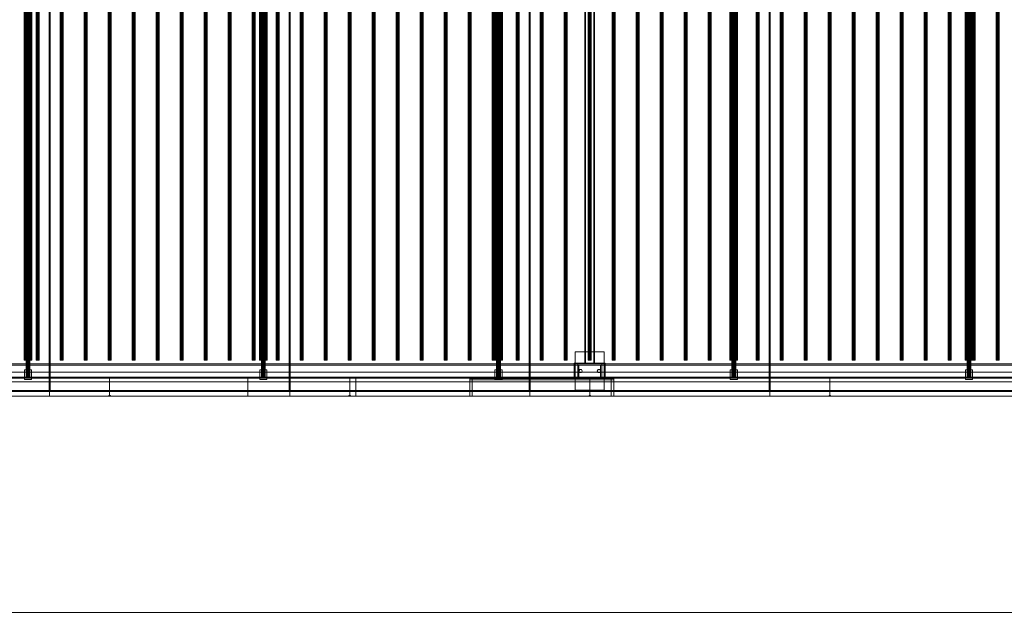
# Model space of a CAD drawing. Header units: millimetres. Extents: x -4395 to 65662, y -65530 to 6847.
# Tile 953 of 1034: x 53086 to 57188, y -20345 to -17832. Entities that reach past the tile are written whole.
import ezdxf

# ---------------------------------------------------------------- set-up
doc = ezdxf.new("R2010")
doc.units = ezdxf.units.MM
doc.layers.add('COTAS_O', color=1, linetype='Continuous', lineweight=0)
doc.layers.add('superior_secador', color=7, linetype='Continuous', lineweight=0)
doc.dimstyles.new('R19_100', dxfattribs={"dimtxt": 250, "dimasz": 150, "dimexe": 150, "dimexo": 80, "dimgap": 100, "dimtad": 1, "dimtih": 1, "dimtoh": 1, "dimdsep": 46, "dimcen": 0.09, "dimadec": 0, "dimazin": 0, "dimtfac": 1, "dimtdec": 4, "dimtofl": 0, "dimtmove": 0, "dimatfit": 3, "dimfxl": 1, "dimtolj": 1, "dimtzin": 0, "dimarcsym": 0})

# ---------------------------------------------------------------- blocks, each defined once
blk = doc.blocks.new('DIM_R33_40')
at = {"layer": 'COTAS_O'}
for p, q in [((40461.1, -19400), (40461.1, -20300)), ((60461.1, -19400), (60461.1, -20300)), ((40461.1, -20300), (40611.1, -20255)), ((60461.1, -20300), (60311.1, -20255)), ((40461.1, -20300), (60461.1, -20300)), ((40461.1, -20300), (40611.1, -20345)), ((60461.1, -20300), (60311.1, -20345))]:
    blk.add_line(p, q, dxfattribs=at)
blk.add_text('20000 O', height=250, dxfattribs=at).set_placement((50461.1, -20200))

msp = doc.modelspace()

# ---------------------------------------------------------------- linework, layer by layer
at = {"layer": 'superior_secador'}
for p, q in [((53211.134, -16600), (53211.134, -19400)), ((54211.134, -16600), (54211.134, -19400)), ((55211.134, -16600), (55211.134, -19400)), ((56211.134, -16600), (56211.134, -19400)), ((53209.134, -19380), (53209.134, -16620)), ((53213.134, -16620), (53213.134, -19380)), ((54209.134, -19380), (54209.134, -16620)), ((54213.134, -16620), (54213.134, -19380)), ((55209.134, -19380), (55209.134, -16620)), ((55213.134, -16620), (55213.134, -19380)), ((56209.134, -19380), (56209.134, -16620)), ((56213.134, -16620), (56213.134, -19380)), ((53113.134, -16680), (53113.134, -19320)), ((53113.406, -16680), (53113.406, -19320)), ((53114.206, -16680), (53114.206, -19320)), ((53115.477, -16680), (53115.477, -19320)), ((53117.134, -16680), (53117.134, -19320)), ((53119.063, -16680), (53119.063, -19320)), ((53121.134, -16680), (53121.134, -19320)), ((53123.204, -16680), (53123.204, -19320)), ((53125.134, -16680), (53125.134, -19320)), ((53126.791, -16680), (53126.791, -19320)), ((53128.062, -16680), (53128.062, -19320)), ((53128.861, -16680), (53128.861, -19320)), ((53129.134, -19320), (53129.134, -16680)), ((54093.134, -16680), (54093.134, -19320)), ((54093.406, -16680), (54093.406, -19320)), ((54094.206, -16680), (54094.206, -19320)), ((54095.477, -16680), (54095.477, -19320)), ((54097.134, -16680), (54097.134, -19320)), ((54099.063, -16680), (54099.063, -19320)), ((54101.134, -16680), (54101.134, -19320)), ((54103.204, -16680), (54103.204, -19320)), ((54105.134, -16680), (54105.134, -19320)), ((54106.791, -16680), (54106.791, -19320)), ((54108.062, -16680), (54108.062, -19320)), ((54108.861, -16680), (54108.861, -19320)), ((54109.134, -19320), (54109.134, -16680)), ((55073.134, -16680), (55073.134, -19320)), ((55073.406, -16680), (55073.406, -19320)), ((55074.206, -16680), (55074.206, -19320)), ((55075.477, -16680), (55075.477, -19320)), ((55077.134, -16680), (55077.134, -19320)), ((55079.063, -16680), (55079.063, -19320)), ((55081.134, -16680), (55081.134, -19320)), ((55083.204, -16680), (55083.204, -19320)), ((55085.134, -16680), (55085.134, -19320)), ((55086.791, -16680), (55086.791, -19320)), ((55088.062, -16680), (55088.062, -19320)), ((55088.861, -16680), (55088.861, -19320)), ((55089.134, -19320), (55089.134, -16680)), ((56053.134, -16680), (56053.134, -19320)), ((56053.406, -16680), (56053.406, -19320)), ((56054.206, -16680), (56054.206, -19320)), ((56055.477, -16680), (56055.477, -19320)), ((56057.134, -16680), (56057.134, -19320)), ((56059.063, -16680), (56059.063, -19320)), ((56061.134, -16680), (56061.134, -19320)), ((56063.204, -16680), (56063.204, -19320)), ((56065.134, -16680), (56065.134, -19320)), ((56066.791, -16680), (56066.791, -19320)), ((56068.062, -16680), (56068.062, -19320)), ((56068.861, -16680), (56068.861, -19320)), ((56069.134, -19320), (56069.134, -16680)), ((57033.134, -16680), (57033.134, -19320)), ((57033.406, -16680), (57033.406, -19320)), ((57034.206, -16680), (57034.206, -19320)), ((57035.477, -16680), (57035.477, -19320)), ((57037.134, -16680), (57037.134, -19320)), ((57039.063, -16680), (57039.063, -19320)), ((57041.134, -16680), (57041.134, -19320)), ((57043.204, -16680), (57043.204, -19320)), ((57045.134, -16680), (57045.134, -19320)), ((57046.791, -16680), (57046.791, -19320)), ((57048.062, -16680), (57048.062, -19320)), ((57048.861, -16680), (57048.861, -19320)), ((57049.134, -19320), (57049.134, -16680)), ((55441.134, -19265), (55441.134, -16735)), ((55444.134, -16735), (55444.134, -19265)), ((55478.134, -19265), (55478.134, -16735)), ((55481.134, -16735), (55481.134, -19265)), ((53105.134, -16750), (53105.134, -19250)), ((53105.679, -16750), (53105.679, -19250)), ((53107.277, -16750), (53107.277, -19250)), ((53109.82, -16750), (53109.82, -19250)), ((53113.134, -16750), (53113.134, -19250)), ((53116.993, -16750), (53116.993, -19250)), ((53121.134, -16750), (53121.134, -19250)), ((53125.275, -16750), (53125.275, -19250)), ((53129.134, -16750), (53129.134, -19250)), ((53132.448, -16750), (53132.448, -19250)), ((53134.99, -16750), (53134.99, -19250)), ((53136.589, -16750), (53136.589, -19250)), ((53137.134, -19250), (53137.134, -16750)), ((53154.784, -16750), (53154.784, -19250)), ((53155.997, -16750), (53155.997, -19250)), ((53159.172, -16750), (53159.172, -19250)), ((53163.096, -16750), (53163.096, -19250)), ((53166.271, -16750), (53166.271, -19250)), ((53167.484, -19250), (53167.484, -16750)), ((53254.784, -16750), (53254.784, -19250)), ((53255.997, -16750), (53255.997, -19250)), ((53259.172, -16750), (53259.172, -19250)), ((53263.096, -16750), (53263.096, -19250)), ((53266.271, -16750), (53266.271, -19250)), ((53267.484, -19250), (53267.484, -16750)), ((53354.784, -16750), (53354.784, -19250)), ((53355.997, -16750), (53355.997, -19250)), ((53359.172, -16750), (53359.172, -19250)), ((53363.096, -16750), (53363.096, -19250)), ((53366.271, -16750), (53366.271, -19250)), ((53367.484, -19250), (53367.484, -16750)), ((53454.784, -16750), (53454.784, -19250)), ((53455.997, -16750), (53455.997, -19250)), ((53459.172, -16750), (53459.172, -19250)), ((53463.096, -16750), (53463.096, -19250)), ((53466.271, -16750), (53466.271, -19250)), ((53467.484, -19250), (53467.484, -16750)), ((53554.784, -16750), (53554.784, -19250)), ((53555.997, -16750), (53555.997, -19250)), ((53559.172, -16750), (53559.172, -19250)), ((53563.096, -16750), (53563.096, -19250)), ((53566.271, -16750), (53566.271, -19250)), ((53567.484, -19250), (53567.484, -16750)), ((53654.784, -16750), (53654.784, -19250)), ((53655.997, -16750), (53655.997, -19250)), ((53659.172, -16750), (53659.172, -19250)), ((53663.096, -16750), (53663.096, -19250)), ((53666.271, -16750), (53666.271, -19250)), ((53667.484, -19250), (53667.484, -16750)), ((53754.784, -16750), (53754.784, -19250)), ((53755.997, -16750), (53755.997, -19250)), ((53759.172, -16750), (53759.172, -19250)), ((53763.096, -16750), (53763.096, -19250)), ((53766.271, -16750), (53766.271, -19250)), ((53767.484, -19250), (53767.484, -16750)), ((53854.784, -16750), (53854.784, -19250)), ((53855.997, -16750), (53855.997, -19250)), ((53859.172, -16750), (53859.172, -19250)), ((53863.096, -16750), (53863.096, -19250)), ((53866.271, -16750), (53866.271, -19250)), ((53867.484, -19250), (53867.484, -16750)), ((53954.784, -16750), (53954.784, -19250)), ((53955.997, -16750), (53955.997, -19250)), ((53959.172, -16750), (53959.172, -19250)), ((53963.096, -16750), (53963.096, -19250)), ((53966.271, -16750), (53966.271, -19250)), ((53967.484, -19250), (53967.484, -16750)), ((54054.784, -16750), (54054.784, -19250)), ((54055.997, -16750), (54055.997, -19250)), ((54059.172, -16750), (54059.172, -19250)), ((54063.096, -16750), (54063.096, -19250)), ((54066.271, -16750), (54066.271, -19250)), ((54067.484, -19250), (54067.484, -16750)), ((54085.134, -16750), (54085.134, -19250)), ((54085.679, -16750), (54085.679, -19250)), ((54087.277, -16750), (54087.277, -19250)), ((54089.82, -16750), (54089.82, -19250)), ((54093.134, -16750), (54093.134, -19250)), ((54096.993, -16750), (54096.993, -19250)), ((54101.134, -16750), (54101.134, -19250)), ((54105.275, -16750), (54105.275, -19250)), ((54109.134, -16750), (54109.134, -19250)), ((54112.448, -16750), (54112.448, -19250)), ((54114.99, -16750), (54114.99, -19250)), ((54116.589, -16750), (54116.589, -19250)), ((54117.134, -19250), (54117.134, -16750)), ((54154.784, -16750), (54154.784, -19250)), ((54155.997, -16750), (54155.997, -19250)), ((54159.172, -16750), (54159.172, -19250)), ((54163.096, -16750), (54163.096, -19250)), ((54166.271, -16750), (54166.271, -19250)), ((54167.484, -19250), (54167.484, -16750)), ((54254.784, -16750), (54254.784, -19250)), ((54255.997, -16750), (54255.997, -19250)), ((54259.172, -16750), (54259.172, -19250)), ((54263.096, -16750), (54263.096, -19250)), ((54266.271, -16750), (54266.271, -19250)), ((54267.484, -19250), (54267.484, -16750)), ((54354.784, -16750), (54354.784, -19250)), ((54355.997, -16750), (54355.997, -19250)), ((54359.172, -16750), (54359.172, -19250)), ((54363.096, -16750), (54363.096, -19250)), ((54366.271, -16750), (54366.271, -19250)), ((54367.484, -19250), (54367.484, -16750)), ((54454.784, -16750), (54454.784, -19250)), ((54455.997, -16750), (54455.997, -19250)), ((54459.172, -16750), (54459.172, -19250)), ((54463.096, -16750), (54463.096, -19250)), ((54466.271, -16750), (54466.271, -19250)), ((54467.484, -19250), (54467.484, -16750)), ((54554.784, -16750), (54554.784, -19250)), ((54555.997, -16750), (54555.997, -19250)), ((54559.172, -16750), (54559.172, -19250)), ((54563.096, -16750), (54563.096, -19250)), ((54566.271, -16750), (54566.271, -19250)), ((54567.484, -19250), (54567.484, -16750)), ((54654.784, -16750), (54654.784, -19250)), ((54655.997, -16750), (54655.997, -19250)), ((54659.172, -16750), (54659.172, -19250)), ((54663.096, -16750), (54663.096, -19250)), ((54666.271, -16750), (54666.271, -19250)), ((54667.484, -19250), (54667.484, -16750)), ((54754.784, -16750), (54754.784, -19250)), ((54755.997, -16750), (54755.997, -19250)), ((54759.172, -16750), (54759.172, -19250)), ((54763.096, -16750), (54763.096, -19250)), ((54766.271, -16750), (54766.271, -19250)), ((54767.484, -19250), (54767.484, -16750)), ((54854.784, -16750), (54854.784, -19250)), ((54855.997, -16750), (54855.997, -19250)), ((54859.172, -16750), (54859.172, -19250)), ((54863.096, -16750), (54863.096, -19250)), ((54866.271, -16750), (54866.271, -19250)), ((54867.484, -19250), (54867.484, -16750)), ((54954.784, -16750), (54954.784, -19250)), ((54955.997, -16750), (54955.997, -19250)), ((54959.172, -16750), (54959.172, -19250)), ((54963.096, -16750), (54963.096, -19250)), ((54966.271, -16750), (54966.271, -19250)), ((54967.484, -19250), (54967.484, -16750)), ((55054.784, -16750), (55054.784, -19250)), ((55055.997, -16750), (55055.997, -19250)), ((55059.172, -16750), (55059.172, -19250)), ((55063.096, -16750), (55063.096, -19250)), ((55065.134, -16750), (55065.134, -19250)), ((55065.679, -16750), (55065.679, -19250)), ((55066.271, -16750), (55066.271, -19250)), ((55067.277, -16750), (55067.277, -19250)), ((55067.484, -19250), (55067.484, -16750)), ((55069.82, -16750), (55069.82, -19250)), ((55073.134, -16750), (55073.134, -19250)), ((55076.993, -16750), (55076.993, -19250)), ((55081.134, -16750), (55081.134, -19250)), ((55085.275, -16750), (55085.275, -19250)), ((55089.134, -16750), (55089.134, -19250)), ((55092.448, -16750), (55092.448, -19250)), ((55094.99, -16750), (55094.99, -19250)), ((55096.589, -16750), (55096.589, -19250)), ((55097.134, -19250), (55097.134, -16750)), ((55154.784, -16750), (55154.784, -19250)), ((55155.997, -16750), (55155.997, -19250)), ((55159.172, -16750), (55159.172, -19250)), ((55163.096, -16750), (55163.096, -19250)), ((55166.271, -16750), (55166.271, -19250)), ((55167.484, -19250), (55167.484, -16750)), ((55254.784, -16750), (55254.784, -19250)), ((55255.997, -16750), (55255.997, -19250)), ((55259.172, -16750), (55259.172, -19250)), ((55263.096, -16750), (55263.096, -19250)), ((55266.271, -16750), (55266.271, -19250)), ((55267.484, -19250), (55267.484, -16750)), ((55354.784, -16750), (55354.784, -19250)), ((55355.997, -16750), (55355.997, -19250)), ((55359.172, -16750), (55359.172, -19250)), ((55363.096, -16750), (55363.096, -19250)), ((55366.271, -16750), (55366.271, -19250)), ((55367.484, -19250), (55367.484, -16750)), ((55454.784, -16750), (55454.784, -19250)), ((55455.997, -16750), (55455.997, -19250)), ((55459.172, -16750), (55459.172, -19250)), ((55463.096, -16750), (55463.096, -19250)), ((55466.271, -16750), (55466.271, -19250)), ((55467.484, -19250), (55467.484, -16750)), ((55554.784, -16750), (55554.784, -19250)), ((55555.997, -16750), (55555.997, -19250)), ((55559.172, -16750), (55559.172, -19250)), ((55563.096, -16750), (55563.096, -19250)), ((55566.271, -16750), (55566.271, -19250)), ((55567.484, -19250), (55567.484, -16750)), ((55654.784, -16750), (55654.784, -19250)), ((55655.997, -16750), (55655.997, -19250)), ((55659.172, -16750), (55659.172, -19250)), ((55663.096, -16750), (55663.096, -19250)), ((55666.271, -16750), (55666.271, -19250)), ((55667.484, -19250), (55667.484, -16750)), ((55754.784, -16750), (55754.784, -19250)), ((55755.997, -16750), (55755.997, -19250)), ((55759.172, -16750), (55759.172, -19250)), ((55763.096, -16750), (55763.096, -19250)), ((55766.271, -16750), (55766.271, -19250)), ((55767.484, -19250), (55767.484, -16750)), ((55854.784, -16750), (55854.784, -19250)), ((55855.997, -16750), (55855.997, -19250)), ((55859.172, -16750), (55859.172, -19250)), ((55863.096, -16750), (55863.096, -19250)), ((55866.271, -16750), (55866.271, -19250)), ((55867.484, -19250), (55867.484, -16750)), ((55954.784, -16750), (55954.784, -19250)), ((55955.997, -16750), (55955.997, -19250)), ((55959.172, -16750), (55959.172, -19250)), ((55963.096, -16750), (55963.096, -19250)), ((55966.271, -16750), (55966.271, -19250)), ((55967.484, -19250), (55967.484, -16750)), ((56045.134, -16750), (56045.134, -19250)), ((56045.679, -16750), (56045.679, -19250)), ((56047.277, -16750), (56047.277, -19250)), ((56049.82, -16750), (56049.82, -19250)), ((56053.134, -16750), (56053.134, -19250)), ((56054.784, -16750), (56054.784, -19250)), ((56055.997, -16750), (56055.997, -19250)), ((56056.993, -16750), (56056.993, -19250)), ((56059.172, -16750), (56059.172, -19250)), ((56061.134, -16750), (56061.134, -19250)), ((56063.096, -16750), (56063.096, -19250)), ((56065.275, -16750), (56065.275, -19250)), ((56066.271, -16750), (56066.271, -19250)), ((56067.484, -19250), (56067.484, -16750)), ((56069.134, -16750), (56069.134, -19250)), ((56072.448, -16750), (56072.448, -19250)), ((56074.99, -16750), (56074.99, -19250)), ((56076.589, -16750), (56076.589, -19250)), ((56077.134, -19250), (56077.134, -16750)), ((56154.784, -16750), (56154.784, -19250)), ((56155.997, -16750), (56155.997, -19250)), ((56159.172, -16750), (56159.172, -19250)), ((56163.096, -16750), (56163.096, -19250)), ((56166.271, -16750), (56166.271, -19250)), ((56167.484, -19250), (56167.484, -16750)), ((56254.784, -16750), (56254.784, -19250)), ((56255.997, -16750), (56255.997, -19250)), ((56259.172, -16750), (56259.172, -19250)), ((56263.096, -16750), (56263.096, -19250)), ((56266.271, -16750), (56266.271, -19250)), ((56267.484, -19250), (56267.484, -16750)), ((56354.784, -16750), (56354.784, -19250)), ((56355.997, -16750), (56355.997, -19250)), ((56359.172, -16750), (56359.172, -19250)), ((56363.096, -16750), (56363.096, -19250)), ((56366.271, -16750), (56366.271, -19250)), ((56367.484, -19250), (56367.484, -16750)), ((56454.784, -16750), (56454.784, -19250)), ((56455.997, -16750), (56455.997, -19250)), ((56459.172, -16750), (56459.172, -19250)), ((56463.096, -16750), (56463.096, -19250)), ((56466.271, -16750), (56466.271, -19250)), ((56467.484, -19250), (56467.484, -16750)), ((56554.784, -16750), (56554.784, -19250)), ((56555.997, -16750), (56555.997, -19250)), ((56559.172, -16750), (56559.172, -19250)), ((56563.096, -16750), (56563.096, -19250)), ((56566.271, -16750), (56566.271, -19250)), ((56567.484, -19250), (56567.484, -16750)), ((56654.784, -16750), (56654.784, -19250)), ((56655.997, -16750), (56655.997, -19250)), ((56659.172, -16750), (56659.172, -19250)), ((56663.096, -16750), (56663.096, -19250)), ((56666.271, -16750), (56666.271, -19250)), ((56667.484, -19250), (56667.484, -16750)), ((56754.784, -16750), (56754.784, -19250)), ((56755.997, -16750), (56755.997, -19250)), ((56759.172, -16750), (56759.172, -19250)), ((56763.096, -16750), (56763.096, -19250)), ((56766.271, -16750), (56766.271, -19250)), ((56767.484, -19250), (56767.484, -16750)), ((56854.784, -16750), (56854.784, -19250)), ((56855.997, -16750), (56855.997, -19250)), ((56859.172, -16750), (56859.172, -19250)), ((56863.096, -16750), (56863.096, -19250)), ((56866.271, -16750), (56866.271, -19250)), ((56867.484, -19250), (56867.484, -16750)), ((56954.784, -16750), (56954.784, -19250)), ((56955.997, -16750), (56955.997, -19250)), ((56959.172, -16750), (56959.172, -19250)), ((56963.096, -16750), (56963.096, -19250)), ((56966.271, -16750), (56966.271, -19250)), ((56967.484, -19250), (56967.484, -16750)), ((57025.134, -16750), (57025.134, -19250)), ((57025.679, -16750), (57025.679, -19250)), ((57027.277, -16750), (57027.277, -19250)), ((57029.82, -16750), (57029.82, -19250)), ((57033.134, -16750), (57033.134, -19250)), ((57036.993, -16750), (57036.993, -19250)), ((57041.134, -16750), (57041.134, -19250)), ((57045.275, -16750), (57045.275, -19250)), ((57049.134, -16750), (57049.134, -19250)), ((57052.448, -16750), (57052.448, -19250)), ((57054.784, -16750), (57054.784, -19250)), ((57054.99, -16750), (57054.99, -19250)), ((57055.997, -16750), (57055.997, -19250)), ((57056.589, -16750), (57056.589, -19250)), ((57057.134, -19250), (57057.134, -16750)), ((57059.172, -16750), (57059.172, -19250)), ((57063.096, -16750), (57063.096, -19250)), ((57066.271, -16750), (57066.271, -19250)), ((57067.484, -19250), (57067.484, -16750)), ((57154.784, -16750), (57154.784, -19250)), ((57155.997, -16750), (57155.997, -19250)), ((57159.172, -16750), (57159.172, -19250)), ((57163.096, -16750), (57163.096, -19250)), ((57166.271, -16750), (57166.271, -19250)), ((57167.484, -19250), (57167.484, -16750)), ((55401.134, -19375), (55401.134, -19215)), ((55401.134, -19215), (55521.134, -19215)), ((55521.134, -19215), (55521.134, -19375)), ((40461.134, -19265), (60461.134, -19265)), ((60461.134, -19270), (40461.134, -19270)), ((53105.679, -19250), (53105.134, -19250)), ((53107.277, -19250), (53105.679, -19250)), ((53109.82, -19250), (53107.277, -19250)), ((53113.134, -19250), (53109.82, -19250)), ((53116.993, -19250), (53113.134, -19250)), ((53121.134, -19250), (53116.993, -19250)), ((53125.275, -19250), (53121.134, -19250)), ((53129.134, -19250), (53125.275, -19250)), ((53132.448, -19250), (53129.134, -19250)), ((53134.99, -19250), (53132.448, -19250)), ((53136.589, -19250), (53134.99, -19250)), ((53137.134, -19250), (53136.589, -19250)), ((53155.997, -19250), (53154.784, -19250)), ((53159.172, -19250), (53155.997, -19250)), ((53163.096, -19250), (53159.172, -19250)), ((53166.271, -19250), (53163.096, -19250)), ((53167.484, -19250), (53166.271, -19250)), ((53255.997, -19250), (53254.784, -19250)), ((53259.172, -19250), (53255.997, -19250)), ((53263.096, -19250), (53259.172, -19250)), ((53266.271, -19250), (53263.096, -19250)), ((53267.484, -19250), (53266.271, -19250)), ((53355.997, -19250), (53354.784, -19250)), ((53359.172, -19250), (53355.997, -19250)), ((53363.096, -19250), (53359.172, -19250)), ((53366.271, -19250), (53363.096, -19250)), ((53367.484, -19250), (53366.271, -19250)), ((53455.997, -19250), (53454.784, -19250)), ((53459.172, -19250), (53455.997, -19250)), ((53463.096, -19250), (53459.172, -19250)), ((53466.271, -19250), (53463.096, -19250)), ((53467.484, -19250), (53466.271, -19250)), ((53555.997, -19250), (53554.784, -19250)), ((53559.172, -19250), (53555.997, -19250)), ((53563.096, -19250), (53559.172, -19250)), ((53566.271, -19250), (53563.096, -19250)), ((53567.484, -19250), (53566.271, -19250)), ((53655.997, -19250), (53654.784, -19250)), ((53659.172, -19250), (53655.997, -19250)), ((53663.096, -19250), (53659.172, -19250)), ((53666.271, -19250), (53663.096, -19250)), ((53667.484, -19250), (53666.271, -19250)), ((53755.997, -19250), (53754.784, -19250)), ((53759.172, -19250), (53755.997, -19250)), ((53763.096, -19250), (53759.172, -19250)), ((53766.271, -19250), (53763.096, -19250)), ((53767.484, -19250), (53766.271, -19250)), ((53855.997, -19250), (53854.784, -19250)), ((53859.172, -19250), (53855.997, -19250)), ((53863.096, -19250), (53859.172, -19250)), ((53866.271, -19250), (53863.096, -19250)), ((53867.484, -19250), (53866.271, -19250)), ((53955.997, -19250), (53954.784, -19250)), ((53959.172, -19250), (53955.997, -19250)), ((53963.096, -19250), (53959.172, -19250)), ((53966.271, -19250), (53963.096, -19250)), ((53967.484, -19250), (53966.271, -19250)), ((54055.997, -19250), (54054.784, -19250)), ((54059.172, -19250), (54055.997, -19250)), ((54063.096, -19250), (54059.172, -19250)), ((54066.271, -19250), (54063.096, -19250)), ((54067.484, -19250), (54066.271, -19250)), ((54085.679, -19250), (54085.134, -19250)), ((54087.277, -19250), (54085.679, -19250)), ((54089.82, -19250), (54087.277, -19250)), ((54093.134, -19250), (54089.82, -19250)), ((54096.993, -19250), (54093.134, -19250)), ((54101.134, -19250), (54096.993, -19250)), ((54105.275, -19250), (54101.134, -19250)), ((54109.134, -19250), (54105.275, -19250)), ((54112.448, -19250), (54109.134, -19250)), ((54114.99, -19250), (54112.448, -19250)), ((54116.589, -19250), (54114.99, -19250)), ((54117.134, -19250), (54116.589, -19250)), ((54155.997, -19250), (54154.784, -19250)), ((54159.172, -19250), (54155.997, -19250)), ((54163.096, -19250), (54159.172, -19250)), ((54166.271, -19250), (54163.096, -19250)), ((54167.484, -19250), (54166.271, -19250)), ((54255.997, -19250), (54254.784, -19250)), ((54259.172, -19250), (54255.997, -19250)), ((54263.096, -19250), (54259.172, -19250)), ((54266.271, -19250), (54263.096, -19250)), ((54267.484, -19250), (54266.271, -19250)), ((54355.997, -19250), (54354.784, -19250)), ((54359.172, -19250), (54355.997, -19250)), ((54363.096, -19250), (54359.172, -19250)), ((54366.271, -19250), (54363.096, -19250)), ((54367.484, -19250), (54366.271, -19250)), ((54455.997, -19250), (54454.784, -19250)), ((54459.172, -19250), (54455.997, -19250)), ((54463.096, -19250), (54459.172, -19250)), ((54466.271, -19250), (54463.096, -19250)), ((54467.484, -19250), (54466.271, -19250)), ((54555.997, -19250), (54554.784, -19250)), ((54559.172, -19250), (54555.997, -19250)), ((54563.096, -19250), (54559.172, -19250)), ((54566.271, -19250), (54563.096, -19250)), ((54567.484, -19250), (54566.271, -19250)), ((54655.997, -19250), (54654.784, -19250)), ((54659.172, -19250), (54655.997, -19250)), ((54663.096, -19250), (54659.172, -19250)), ((54666.271, -19250), (54663.096, -19250)), ((54667.484, -19250), (54666.271, -19250)), ((54755.997, -19250), (54754.784, -19250)), ((54759.172, -19250), (54755.997, -19250)), ((54763.096, -19250), (54759.172, -19250)), ((54766.271, -19250), (54763.096, -19250)), ((54767.484, -19250), (54766.271, -19250)), ((54855.997, -19250), (54854.784, -19250)), ((54859.172, -19250), (54855.997, -19250)), ((54863.096, -19250), (54859.172, -19250)), ((54866.271, -19250), (54863.096, -19250)), ((54867.484, -19250), (54866.271, -19250)), ((54955.997, -19250), (54954.784, -19250)), ((54959.172, -19250), (54955.997, -19250)), ((54963.096, -19250), (54959.172, -19250)), ((54966.271, -19250), (54963.096, -19250)), ((54967.484, -19250), (54966.271, -19250)), ((55055.997, -19250), (55054.784, -19250)), ((55059.172, -19250), (55055.997, -19250)), ((55063.096, -19250), (55059.172, -19250)), ((55066.271, -19250), (55063.096, -19250)), ((55065.679, -19250), (55065.134, -19250)), ((55067.277, -19250), (55065.679, -19250)), ((55067.484, -19250), (55066.271, -19250)), ((55069.82, -19250), (55067.277, -19250)), ((55073.134, -19250), (55069.82, -19250)), ((55076.993, -19250), (55073.134, -19250)), ((55081.134, -19250), (55076.993, -19250)), ((55085.275, -19250), (55081.134, -19250)), ((55089.134, -19250), (55085.275, -19250)), ((55092.448, -19250), (55089.134, -19250)), ((55094.99, -19250), (55092.448, -19250)), ((55096.589, -19250), (55094.99, -19250)), ((55097.134, -19250), (55096.589, -19250)), ((55155.997, -19250), (55154.784, -19250)), ((55159.172, -19250), (55155.997, -19250)), ((55163.096, -19250), (55159.172, -19250)), ((55166.271, -19250), (55163.096, -19250)), ((55167.484, -19250), (55166.271, -19250)), ((55255.997, -19250), (55254.784, -19250)), ((55259.172, -19250), (55255.997, -19250)), ((55263.096, -19250), (55259.172, -19250)), ((55266.271, -19250), (55263.096, -19250)), ((55267.484, -19250), (55266.271, -19250)), ((55355.997, -19250), (55354.784, -19250)), ((55359.172, -19250), (55355.997, -19250)), ((55363.096, -19250), (55359.172, -19250)), ((55366.271, -19250), (55363.096, -19250)), ((55367.484, -19250), (55366.271, -19250)), ((55396.134, -19325), (55396.134, -19262)), ((55396.134, -19262), (55526.134, -19262)), ((55411.134, -19270), (55411.134, -19265)), ((55411.134, -19265), (55511.134, -19265)), ((55511.134, -19270), (55411.134, -19270)), ((55411.134, -19320), (55411.134, -19270)), ((55411.134, -19270), (55416.134, -19270)), ((55416.134, -19270), (55416.134, -19320)), ((55481.134, -19265), (55441.134, -19265)), ((55444.134, -19265), (55441.134, -19265)), ((55455.997, -19250), (55454.784, -19250)), ((55459.172, -19250), (55455.997, -19250)), ((55463.096, -19250), (55459.172, -19250)), ((55466.271, -19250), (55463.096, -19250)), ((55467.484, -19250), (55466.271, -19250)), ((55481.134, -19265), (55478.134, -19265)), ((55506.134, -19320), (55506.134, -19270)), ((55506.134, -19270), (55511.134, -19270)), ((55511.134, -19265), (55511.134, -19270)), ((55511.134, -19270), (55511.134, -19320)), ((55526.134, -19262), (55526.134, -19325)), ((55555.997, -19250), (55554.784, -19250)), ((55559.172, -19250), (55555.997, -19250)), ((55563.096, -19250), (55559.172, -19250)), ((55566.271, -19250), (55563.096, -19250)), ((55567.484, -19250), (55566.271, -19250)), ((55655.997, -19250), (55654.784, -19250)), ((55659.172, -19250), (55655.997, -19250)), ((55663.096, -19250), (55659.172, -19250)), ((55666.271, -19250), (55663.096, -19250)), ((55667.484, -19250), (55666.271, -19250)), ((55755.997, -19250), (55754.784, -19250)), ((55759.172, -19250), (55755.997, -19250)), ((55763.096, -19250), (55759.172, -19250)), ((55766.271, -19250), (55763.096, -19250)), ((55767.484, -19250), (55766.271, -19250)), ((55855.997, -19250), (55854.784, -19250)), ((55859.172, -19250), (55855.997, -19250)), ((55863.096, -19250), (55859.172, -19250)), ((55866.271, -19250), (55863.096, -19250)), ((55867.484, -19250), (55866.271, -19250)), ((55955.997, -19250), (55954.784, -19250)), ((55959.172, -19250), (55955.997, -19250)), ((55963.096, -19250), (55959.172, -19250)), ((55966.271, -19250), (55963.096, -19250)), ((55967.484, -19250), (55966.271, -19250)), ((56045.679, -19250), (56045.134, -19250)), ((56047.277, -19250), (56045.679, -19250)), ((56049.82, -19250), (56047.277, -19250)), ((56053.134, -19250), (56049.82, -19250)), ((56056.993, -19250), (56053.134, -19250)), ((56055.997, -19250), (56054.784, -19250)), ((56059.172, -19250), (56055.997, -19250)), ((56061.134, -19250), (56056.993, -19250)), ((56063.096, -19250), (56059.172, -19250)), ((56065.275, -19250), (56061.134, -19250)), ((56066.271, -19250), (56063.096, -19250)), ((56069.134, -19250), (56065.275, -19250)), ((56067.484, -19250), (56066.271, -19250)), ((56072.448, -19250), (56069.134, -19250)), ((56074.99, -19250), (56072.448, -19250)), ((56076.589, -19250), (56074.99, -19250)), ((56077.134, -19250), (56076.589, -19250)), ((56155.997, -19250), (56154.784, -19250)), ((56159.172, -19250), (56155.997, -19250)), ((56163.096, -19250), (56159.172, -19250)), ((56166.271, -19250), (56163.096, -19250)), ((56167.484, -19250), (56166.271, -19250)), ((56255.997, -19250), (56254.784, -19250)), ((56259.172, -19250), (56255.997, -19250)), ((56263.096, -19250), (56259.172, -19250)), ((56266.271, -19250), (56263.096, -19250)), ((56267.484, -19250), (56266.271, -19250)), ((56355.997, -19250), (56354.784, -19250)), ((56359.172, -19250), (56355.997, -19250)), ((56363.096, -19250), (56359.172, -19250)), ((56366.271, -19250), (56363.096, -19250)), ((56367.484, -19250), (56366.271, -19250)), ((56455.997, -19250), (56454.784, -19250)), ((56459.172, -19250), (56455.997, -19250)), ((56463.096, -19250), (56459.172, -19250)), ((56466.271, -19250), (56463.096, -19250)), ((56467.484, -19250), (56466.271, -19250)), ((56555.997, -19250), (56554.784, -19250)), ((56559.172, -19250), (56555.997, -19250)), ((56563.096, -19250), (56559.172, -19250)), ((56566.271, -19250), (56563.096, -19250)), ((56567.484, -19250), (56566.271, -19250)), ((56655.997, -19250), (56654.784, -19250)), ((56659.172, -19250), (56655.997, -19250)), ((56663.096, -19250), (56659.172, -19250)), ((56666.271, -19250), (56663.096, -19250)), ((56667.484, -19250), (56666.271, -19250)), ((56755.997, -19250), (56754.784, -19250)), ((56759.172, -19250), (56755.997, -19250)), ((56763.096, -19250), (56759.172, -19250)), ((56766.271, -19250), (56763.096, -19250)), ((56767.484, -19250), (56766.271, -19250)), ((56855.997, -19250), (56854.784, -19250)), ((56859.172, -19250), (56855.997, -19250)), ((56863.096, -19250), (56859.172, -19250)), ((56866.271, -19250), (56863.096, -19250)), ((56867.484, -19250), (56866.271, -19250)), ((56955.997, -19250), (56954.784, -19250)), ((56959.172, -19250), (56955.997, -19250)), ((56963.096, -19250), (56959.172, -19250)), ((56966.271, -19250), (56963.096, -19250)), ((56967.484, -19250), (56966.271, -19250)), ((57025.679, -19250), (57025.134, -19250)), ((57027.277, -19250), (57025.679, -19250)), ((57029.82, -19250), (57027.277, -19250)), ((57033.134, -19250), (57029.82, -19250)), ((57036.993, -19250), (57033.134, -19250)), ((57041.134, -19250), (57036.993, -19250)), ((57045.275, -19250), (57041.134, -19250)), ((57049.134, -19250), (57045.275, -19250)), ((57052.448, -19250), (57049.134, -19250)), ((57054.99, -19250), (57052.448, -19250)), ((57055.997, -19250), (57054.784, -19250)), ((57056.589, -19250), (57054.99, -19250)), ((57059.172, -19250), (57055.997, -19250)), ((57057.134, -19250), (57056.589, -19250)), ((57063.096, -19250), (57059.172, -19250)), ((57066.271, -19250), (57063.096, -19250)), ((57067.484, -19250), (57066.271, -19250)), ((57155.997, -19250), (57154.784, -19250)), ((57159.172, -19250), (57155.997, -19250)), ((57163.096, -19250), (57159.172, -19250)), ((57166.271, -19250), (57163.096, -19250)), ((57167.484, -19250), (57166.271, -19250)), ((40461.134, -19320), (60461.134, -19320)), ((40811.134, -19300), (60111.134, -19300)), ((53106.134, -19330), (53106.134, -19290)), ((53106.134, -19290), (53136.134, -19290)), ((53113.406, -19320), (53113.134, -19320)), ((53114.206, -19320), (53113.406, -19320)), ((53115.477, -19320), (53114.206, -19320)), ((53117.134, -19320), (53115.477, -19320)), ((53119.063, -19320), (53117.134, -19320)), ((53121.134, -19320), (53119.063, -19320)), ((53123.204, -19320), (53121.134, -19320)), ((53125.134, -19320), (53123.204, -19320)), ((53126.791, -19320), (53125.134, -19320)), ((53128.062, -19320), (53126.791, -19320)), ((53128.861, -19320), (53128.062, -19320)), ((53129.134, -19320), (53128.861, -19320)), ((53136.134, -19290), (53136.134, -19330)), ((54086.134, -19330), (54086.134, -19290)), ((54086.134, -19290), (54116.134, -19290)), ((54093.406, -19320), (54093.134, -19320)), ((54094.206, -19320), (54093.406, -19320)), ((54095.477, -19320), (54094.206, -19320)), ((54097.134, -19320), (54095.477, -19320)), ((54099.063, -19320), (54097.134, -19320)), ((54101.134, -19320), (54099.063, -19320)), ((54103.204, -19320), (54101.134, -19320)), ((54105.134, -19320), (54103.204, -19320)), ((54106.791, -19320), (54105.134, -19320)), ((54108.062, -19320), (54106.791, -19320)), ((54108.861, -19320), (54108.062, -19320)), ((54109.134, -19320), (54108.861, -19320)), ((54116.134, -19290), (54116.134, -19330)), ((55066.134, -19330), (55066.134, -19290)), ((55066.134, -19290), (55096.134, -19290)), ((55073.406, -19320), (55073.134, -19320)), ((55074.206, -19320), (55073.406, -19320)), ((55075.477, -19320), (55074.206, -19320)), ((55077.134, -19320), (55075.477, -19320)), ((55079.063, -19320), (55077.134, -19320)), ((55081.134, -19320), (55079.063, -19320)), ((55083.204, -19320), (55081.134, -19320)), ((55085.134, -19320), (55083.204, -19320)), ((55086.791, -19320), (55085.134, -19320)), ((55088.062, -19320), (55086.791, -19320)), ((55088.861, -19320), (55088.062, -19320)), ((55089.134, -19320), (55088.861, -19320)), ((55096.134, -19290), (55096.134, -19330)), ((55396.134, -19325), (55396.134, -19320)), ((55396.134, -19320), (55526.134, -19320)), ((55411.134, -19325), (55411.134, -19320)), ((55411.134, -19320), (55511.134, -19320)), ((55416.134, -19320), (55411.134, -19320)), ((55416.134, -19295), (55419.634, -19288.938)), ((55419.634, -19301.062), (55416.134, -19295)), ((55419.634, -19288.938), (55426.634, -19288.938)), ((55426.634, -19301.062), (55419.634, -19301.062)), ((55426.634, -19288.938), (55430.134, -19295)), ((55430.134, -19295), (55426.634, -19301.062)), ((55492.134, -19295), (55495.634, -19288.938)), ((55495.634, -19301.062), (55492.134, -19295)), ((55495.634, -19288.938), (55502.634, -19288.938)), ((55502.634, -19301.062), (55495.634, -19301.062)), ((55502.634, -19288.938), (55506.134, -19295)), ((55506.134, -19295), (55502.634, -19301.062)), ((55511.134, -19320), (55506.134, -19320)), ((55511.134, -19320), (55511.134, -19325)), ((55526.134, -19320), (55526.134, -19325)), ((56046.134, -19330), (56046.134, -19290)), ((56046.134, -19290), (56076.134, -19290)), ((56053.406, -19320), (56053.134, -19320)), ((56054.206, -19320), (56053.406, -19320)), ((56055.477, -19320), (56054.206, -19320)), ((56057.134, -19320), (56055.477, -19320)), ((56059.063, -19320), (56057.134, -19320)), ((56061.134, -19320), (56059.063, -19320)), ((56063.204, -19320), (56061.134, -19320)), ((56065.134, -19320), (56063.204, -19320)), ((56066.791, -19320), (56065.134, -19320)), ((56068.062, -19320), (56066.791, -19320)), ((56068.861, -19320), (56068.062, -19320)), ((56069.134, -19320), (56068.861, -19320)), ((56076.134, -19290), (56076.134, -19330)), ((57026.134, -19330), (57026.134, -19290)), ((57026.134, -19290), (57056.134, -19290)), ((57033.406, -19320), (57033.134, -19320)), ((57034.206, -19320), (57033.406, -19320)), ((57035.477, -19320), (57034.206, -19320)), ((57037.134, -19320), (57035.477, -19320)), ((57039.063, -19320), (57037.134, -19320)), ((57041.134, -19320), (57039.063, -19320)), ((57043.204, -19320), (57041.134, -19320)), ((57045.134, -19320), (57043.204, -19320)), ((57046.791, -19320), (57045.134, -19320)), ((57048.062, -19320), (57046.791, -19320)), ((57048.861, -19320), (57048.062, -19320)), ((57049.134, -19320), (57048.861, -19320)), ((57056.134, -19290), (57056.134, -19330)), ((60461.134, -19325), (40461.134, -19325)), ((60111.134, -19340), (40811.134, -19340)), ((52461.134, -19325), (53461.134, -19325)), ((53136.134, -19330), (53106.134, -19330)), ((53461.134, -19325), (53461.134, -19400)), ((53461.134, -19325), (54036.134, -19325)), ((54036.134, -19325), (54036.134, -19400)), ((54036.134, -19325), (54461.134, -19325)), ((54116.134, -19330), (54086.134, -19330)), ((54461.134, -19325), (54461.134, -19400)), ((54461.134, -19325), (54486.134, -19325)), ((54486.134, -19325), (54486.134, -19400)), ((54486.134, -19325), (54961.134, -19325)), ((54961.134, -19325), (54961.134, -19400)), ((54961.134, -19325), (55461.134, -19325)), ((54961.134, -19325), (55561.134, -19325)), ((54961.134, -19325), (54971.134, -19325)), ((54961.134, -19332), (54961.134, -19326)), ((54961.134, -19326), (55561.134, -19326)), ((55561.134, -19332), (54961.134, -19332)), ((54971.134, -19325), (54971.134, -19400)), ((55096.134, -19330), (55066.134, -19330)), ((55526.134, -19325), (55396.134, -19325)), ((55511.134, -19325), (55411.134, -19325)), ((55461.134, -19325), (55461.134, -19400)), ((55461.134, -19325), (55561.134, -19325)), ((55551.134, -19400), (55551.134, -19325)), ((55551.134, -19325), (55561.134, -19325)), ((55561.134, -19325), (55561.134, -19400)), ((55561.134, -19325), (56461.134, -19325)), ((55561.134, -19326), (55561.134, -19332)), ((56076.134, -19330), (56046.134, -19330)), ((56461.134, -19325), (56461.134, -19400)), ((56461.134, -19325), (57461.134, -19325)), ((57056.134, -19330), (57026.134, -19330)), ((40461.134, -19376), (60461.134, -19376)), ((40461.134, -19380), (60461.134, -19380)), ((60461.134, -19400), (40461.134, -19400)), ((53211.134, -19400), (52211.134, -19400)), ((53461.134, -19400), (52461.134, -19400)), ((53213.134, -19380), (53209.134, -19380)), ((54211.134, -19400), (53211.134, -19400)), ((53458.134, -19400), (53458.134, -19397)), ((53458.134, -19397), (53464.134, -19397)), ((53464.134, -19400), (53458.134, -19400)), ((54036.134, -19400), (53461.134, -19400)), ((53464.134, -19397), (53464.134, -19400)), ((54461.134, -19400), (54036.134, -19400)), ((54213.134, -19380), (54209.134, -19380)), ((55211.134, -19400), (54211.134, -19400)), ((54458.134, -19400), (54458.134, -19397)), ((54458.134, -19397), (54464.134, -19397)), ((54464.134, -19400), (54458.134, -19400)), ((54486.134, -19400), (54461.134, -19400)), ((54464.134, -19397), (54464.134, -19400)), ((54961.134, -19400), (54486.134, -19400)), ((55461.134, -19400), (54961.134, -19400)), ((55561.134, -19400), (54961.134, -19400)), ((54971.134, -19400), (54961.134, -19400)), ((55213.134, -19380), (55209.134, -19380)), ((56211.134, -19400), (55211.134, -19400)), ((55521.134, -19375), (55401.134, -19375)), ((55458.134, -19400), (55458.134, -19397)), ((55458.134, -19397), (55464.134, -19397)), ((55464.134, -19400), (55458.134, -19400)), ((55561.134, -19400), (55461.134, -19400)), ((55464.134, -19397), (55464.134, -19400)), ((55561.134, -19400), (55551.134, -19400)), ((56461.134, -19400), (55561.134, -19400)), ((56213.134, -19380), (56209.134, -19380)), ((57211.134, -19400), (56211.134, -19400)), ((56458.134, -19400), (56458.134, -19397)), ((56458.134, -19397), (56464.134, -19397)), ((56464.134, -19400), (56458.134, -19400)), ((57461.134, -19400), (56461.134, -19400)), ((56464.134, -19397), (56464.134, -19400))]:
    msp.add_line(p, q, dxfattribs=at)

# ---------------------------------------------------------------- dimensions: what is measured, and where the dimension line sits
at = {"layer": 'COTAS_O'}
dim = msp.add_aligned_dim(p1=(40461.134, -19400), p2=(60461.134, -19400), distance=-900, text='<> O', dimstyle='R19_100', dxfattribs=at)
dim.commit()
dim.dimension.update_dxf_attribs({"geometry": 'DIM_R33_40', "text_midpoint": (50461.134, -20300)})

doc.saveas('drawing.dxf')
